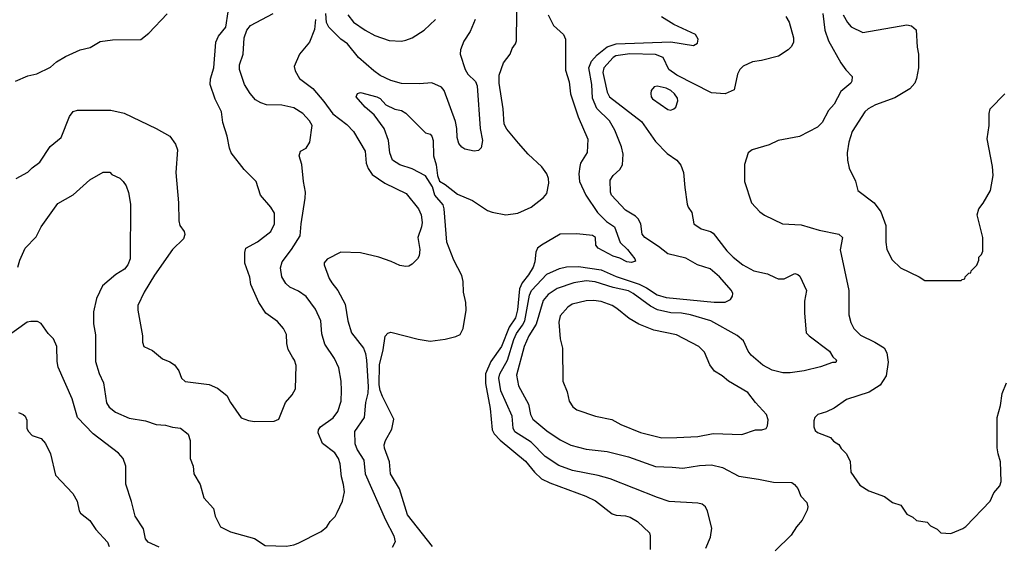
# Model space of a CAD drawing. Extents: x 997026 to 1115308, y 536381 to 619039.
# Tile 418 of 484: x 1073912 to 1080419, y 547715 to 551194. Entities that reach past the tile are written whole.
import ezdxf

# ---------------------------------------------------------------- set-up
doc = ezdxf.new("R2010")
doc.units = 0

msp = doc.modelspace()

# ---------------------------------------------------------------- linework, layer by layer
at = {"layer": '0CON20XD'}
for points in [[(1076640.6, 547715), (1076475, 547922.5), (1076422.5, 548095), (1076363.3, 548195), (1076356.9, 548273.1), (1076322.8, 548362.8), (1076320, 548385), (1076328.9, 548415), (1076371.4, 548488.6), (1076385.5, 548555), (1076309.4, 548705), (1076294.2, 548745), (1076288.7, 548781.3), (1076290.9, 548915), (1076315, 549013.3), (1076326.7, 549103.3), (1076345, 549124.2), (1076365, 549130), (1076545, 549083.5), (1076625, 549070.5), (1076725, 549083.8), (1076795, 549100.4), (1076824.3, 549115), (1076843.6, 549155), (1076862.2, 549275), (1076860.6, 549325), (1076845.3, 549395), (1076843.9, 549463.9), (1076834.7, 549504.7), (1076782.1, 549605), (1076735.3, 549725.3), (1076718.6, 549945), (1076711.2, 549971.2), (1076656.2, 550035), (1076640, 550090), (1076595, 550163.3), (1076505, 550208), (1076425, 550236), (1076375.9, 550265.9), (1076358.9, 550315), (1076348.6, 550395), (1076322, 550475), (1076255, 550566.2), (1076195, 550616.7), (1076136.7, 550685), (1076144.1, 550705.9), (1076165, 550713.3), (1076272.5, 550685), (1076295, 550673.8), (1076332.3, 550632.3), (1076392.3, 550602.3), (1076435, 550593.3), (1076465, 550576.7), (1076595, 550447.5), (1076625, 550436.7), (1076636, 550425), (1076645.6, 550395), (1076646.9, 550295), (1076664.4, 550235), (1076673.9, 550163.9), (1076687, 550127), (1076725, 550106.2), (1076805, 550040.8), (1076905, 549998.9), (1077005, 549933.1), (1077035, 549921.5), (1077125, 549904.6), (1077203.8, 549915), (1077293.1, 549955), (1077375, 550018.5), (1077395.9, 550045), (1077409.1, 550115), (1077407.3, 550145), (1077396.2, 550175), (1077362.1, 550222.1), (1077273.1, 550305), (1077208.1, 550378.1), (1077130.8, 550470.8), (1077114.6, 550504.6), (1077108.5, 550605), (1077081.1, 550775), (1077081.7, 550828.3), (1077110.5, 550909.5), (1077153.3, 550965), (1077166.4, 551003.6), (1077190, 551035), (1077196.7, 551055), (1077200, 551425)], [(1073885, 550788), (1073965, 550822), (1074025, 550835.8), (1074115, 550880.8), (1074155, 550916), (1074215, 550950.8), (1074312.5, 550995), (1074379.1, 551010.9), (1074445, 551049.2), (1074525, 551060), (1074713.3, 551063.3), (1074766.2, 551105), (1074886.8, 551233.2)], [(1073890, 550145), (1073965, 550186.2), (1073994.3, 550215.7), (1074045, 550253.3), (1074114.7, 550355.3), (1074186, 550415), (1074242, 550555), (1074265, 550586.7), (1074293.9, 550596.1), (1074515, 550596.2), (1074603.6, 550576.4), (1074814.2, 550474.2), (1074905, 550423.8), (1074941.3, 550371.3), (1074955.7, 550335), (1074943.8, 550185), (1074960.8, 549985), (1074963.8, 549865), (1074970, 549835), (1075000, 549795), (1075003.3, 549775), (1074994.1, 549745.9), (1074921.2, 549675), (1074802.9, 549507.1), (1074735.5, 549395), (1074693.3, 549305), (1074692.5, 549275), (1074723.9, 549106.1), (1074723.9, 549063.9), (1074733.3, 549035), (1074789.2, 549009.2), (1074855, 548953.8), (1074905, 548933.8), (1074935, 548913.8), (1074964, 548875), (1074982.5, 548825), (1075005, 548804), (1075164.4, 548784.4), (1075220.6, 548760.6), (1075281.7, 548711.7), (1075305.7, 548665), (1075375, 548563.8), (1075425, 548546.2), (1075465, 548540), (1075595, 548542), (1075623.9, 548556.1), (1075668.8, 548665), (1075714.1, 548715.9), (1075736.1, 548756.1), (1075738.8, 548908.8), (1075728, 548945), (1075715, 548963.8), (1075687.1, 549015), (1075677.5, 549055), (1075675.7, 549115), (1075655, 549153.8), (1075615, 549200), (1075539.2, 549255), (1075492.9, 549325), (1075440, 549445), (1075432.7, 549492.7), (1075400, 549585), (1075400, 549655), (1075407.5, 549685), (1075485, 549726.7), (1075572, 549795), (1075597.1, 549845), (1075595.8, 549915), (1075572.9, 549955), (1075504.7, 550034.7), (1075475, 550126), (1075394.7, 550204.7), (1075310.6, 550315), (1075298.1, 550345), (1075282.9, 550425), (1075255.9, 550514.1), (1075245.6, 550585), (1075205, 550668.8), (1075170, 550765), (1075173, 550803), (1075196.2, 550875), (1075208.5, 551045), (1075227.1, 551085), (1075274.6, 551145), (1075290.3, 551245)], [(1073900.7, 549559.3), (1073912.5, 549605), (1073948.2, 549685), (1074020.6, 549759.4), (1074054.7, 549825.3), (1074165, 549980), (1074265, 550036), (1074375, 550136.7), (1074463, 550187), (1074507, 550187), (1074521.7, 550171.7), (1074575, 550146.7), (1074596.7, 550125), (1074615.9, 550095.9), (1074631.7, 550051.7), (1074643.8, 549975), (1074643.3, 549615), (1074626.2, 549575), (1074605, 549546.2), (1074548.3, 549511.7), (1074458.8, 549435), (1074418.8, 549351.2), (1074400, 549265), (1074401.1, 549185), (1074413, 549113), (1074413.1, 548935), (1074436.6, 548856.6), (1074466.9, 548795), (1074485, 548663.8), (1074503.1, 548635), (1074545, 548602.2), (1074635, 548562.7), (1074744.3, 548544.3), (1074815, 548520), (1074875, 548516.2), (1074922.3, 548502.3), (1074975, 548496.2), (1075026.7, 548455), (1075040, 548415), (1075040, 548295), (1075058.8, 548245), (1075064, 548195), (1075104.4, 548124.4), (1075130, 548035), (1075193.3, 547965), (1075204, 547915), (1075240, 547845), (1075305, 547811.2), (1075465, 547766), (1075535, 547721.2), (1075675, 547716.2), (1075725, 547724), (1075753.1, 547736.9), (1075905, 547812), (1075941.2, 547845), (1075965, 547880), (1075997.3, 547912.7), (1076011.2, 547938.8), (1076045, 548012.5), (1076057.8, 548075), (1076053.1, 548123.1), (1076038, 548175), (1076029.9, 548259.9), (1076019.6, 548295), (1075995, 548332.2), (1075914.3, 548395), (1075884.4, 548465), (1075886.7, 548485), (1075901.1, 548505), (1075985, 548563.3), (1076014.3, 548605), (1076037.1, 548675), (1076040, 548745), (1076036.7, 548805), (1076021.4, 548895), (1075991.9, 548955), (1075929.8, 549049.8), (1075908.7, 549118.7), (1075901.9, 549205), (1075868, 549282), (1075805, 549364.4), (1075755, 549399.5), (1075697.7, 549427.7), (1075670.5, 549450.5), (1075645.5, 549495), (1075635.4, 549555), (1075646.1, 549595), (1075709.2, 549675), (1075765.5, 549765), (1075771.5, 549845), (1075800, 550015), (1075800.8, 550055), (1075787.5, 550125), (1075777.7, 550237.7), (1075760, 550295), (1075767.5, 550325), (1075805, 550346.2), (1075830.8, 550385), (1075844.3, 550495), (1075828.6, 550525), (1075784, 550575), (1075725, 550612.5), (1075645, 550628.5), (1075542.4, 550632.4), (1075505, 550644.2), (1075471.2, 550665), (1075435, 550706.2), (1075398.6, 550765), (1075365.6, 550865), (1075365.6, 550895), (1075388.9, 550965), (1075396.6, 551073.4), (1075414.5, 551125.5), (1075438, 551155), (1075588, 551235)], [(1076923.5, 551195), (1076888.6, 551115), (1076847, 551053), (1076825.7, 550995), (1076822.5, 550965), (1076856.7, 550865), (1076875, 550834.3), (1076924.5, 550785), (1076935, 550756.7), (1076954.6, 550475), (1076970, 550395), (1076961.7, 550348.3), (1076945, 550328.8), (1076915, 550326), (1076855, 550337.5), (1076835, 550350.8), (1076815, 550376), (1076802.9, 550415), (1076802.1, 550475), (1076792.4, 550522.4), (1076717.5, 550725), (1076699.1, 550749.1), (1076635, 550777.5), (1076555, 550770.9), (1076435, 550771.8), (1076365, 550791.5), (1076295, 550826.1), (1076251.8, 550855), (1076150.9, 550945), (1076078.9, 551035), (1076035, 551065.5), (1075954.4, 551144.4), (1075940, 551175), (1075936, 551235)], [(1076080, 551225), (1076117.6, 551177.6), (1076195, 551124.4), (1076259.7, 551089.7), (1076355, 551055.7), (1076435, 551052.9), (1076465, 551057.5), (1076505.5, 551074.5), (1076584.5, 551125.5), (1076660, 551195)], [(1077405.9, 551225.9), (1077441.2, 551155), (1077506.7, 551095), (1077520, 551065), (1077520.3, 550860.3), (1077544.3, 550784.3), (1077553.5, 550705), (1077602.7, 550552.7), (1077667.8, 550405), (1077662.4, 550317.6), (1077618.6, 550245), (1077613.1, 550225)], [(1079219.7, 551235), (1079233.2, 551125), (1079257.9, 551055), (1079339.3, 550909.3), (1079372.1, 550862.1), (1079415, 550817.5), (1079412.3, 550787.7), (1079405, 550773.8), (1079339.7, 550720.3), (1079295, 550636.7), (1079258, 550595), (1079216.2, 550515), (1079185, 550484.2), (1079065, 550421.4), (1078925, 550395.7), (1078865, 550367.1), (1078752.5, 550335), (1078726.7, 550315), (1078702.3, 550237.7), (1078702, 550125), (1078748.8, 549985), (1078803.3, 549925), (1078835, 549902), (1078953.6, 549846.4), (1079077.9, 549837.9), (1079195, 549804), (1079325, 549776), (1079350, 549755), (1079334.3, 549674.3), (1079391.8, 549405), (1079392.2, 549245), (1079404.5, 549194.5), (1079425.8, 549155), (1079469.5, 549109.5), (1079563.8, 549063.8), (1079625.5, 549025.5), (1079642.6, 548992.6), (1079651.9, 548931.9), (1079639.6, 548840.4), (1079599.6, 548780.4), (1079526.6, 548733.4), (1079376, 548685), (1079295, 548628), (1079245, 548603.3), (1079187.5, 548585), (1079167.5, 548565), (1079160, 548545), (1079160, 548505), (1079169.3, 548479.3), (1079185, 548466.7), (1079270, 548435), (1079290.7, 548410.7), (1079325, 548386.7), (1079340.9, 548360.9), (1079375.6, 548325.6), (1079400, 548275), (1079405.8, 548205), (1079465, 548120), (1079525, 548081.4), (1079627.5, 548045), (1079680, 548005), (1079735, 547987.5), (1079775, 547927.5), (1079815, 547907.5), (1079840, 547885), (1079910, 547875), (1079930.7, 547850.7), (1079975, 547827.5), (1080000, 547805), (1080065, 547800), (1080145, 547833.8), (1080165, 547846.7), (1080325, 548013.3), (1080350.8, 548069.2), (1080390, 548115), (1080397.7, 548142.3), (1080393.9, 548273.9), (1080378, 548325), (1080373.1, 548365), (1080373, 548567), (1080393.8, 548645), (1080406.2, 548725), (1080433.9, 548796.1)], [(1079355.4, 551225.4), (1079383.3, 551175), (1079407.4, 551147.4), (1079485, 551109.4), (1079775, 551158.8), (1079805, 551153.3), (1079836.1, 551126.1), (1079843, 551013), (1079852.9, 550965), (1079852.9, 550875), (1079840, 550805), (1079828, 550775), (1079795, 550736), (1079695, 550676.9), (1079567.7, 550632.3), (1079519.2, 550605), (1079497.1, 550585), (1079414.6, 550455.4), (1079391.4, 550385), (1079382, 550315), (1079384.2, 550265), (1079395, 550212.5), (1079435, 550127.5), (1079451.2, 550065), (1079560, 549985), (1079604.3, 549924.3), (1079637.5, 549835), (1079637.5, 549725), (1079644, 549675), (1079677.7, 549607.7), (1079733.3, 549555), (1079855.9, 549495.9), (1079895, 549470), (1080135, 549470), (1080141.7, 549478.3), (1080158.3, 549481.7), (1080160, 549495), (1080185, 549520), (1080198.3, 549521.7), (1080200, 549535), (1080237, 549573), (1080250, 549605), (1080250, 549625), (1080268.3, 549641.7), (1080277.5, 549665), (1080278, 549755), (1080240, 549905), (1080252, 549945), (1080278.7, 549981.3), (1080327.1, 550065), (1080345.6, 550165), (1080342.2, 550225), (1080307, 550407), (1080320, 550495), (1080320, 550575), (1080326.7, 550605), (1080423.3, 550705)], [(1075868, 551195), (1075861.2, 551128.8), (1075826.9, 551045), (1075762.5, 550965), (1075726, 550885), (1075732, 550855), (1075761.2, 550805), (1075849.1, 550739.1), (1075923.4, 550653.4), (1075981.5, 550571.5), (1076075, 550502.5), (1076118.2, 550455), (1076195, 550326.2), (1076201.1, 550245), (1076215, 550210), (1076242.3, 550172.3), (1076325, 550114.5), (1076465.6, 550045), (1076548.2, 549945), (1076564.6, 549905), (1076571.1, 549855), (1076567.1, 549825), (1076542.5, 549755), (1076555.7, 549675), (1076552.5, 549635), (1076541.2, 549615), (1076505, 549578.8), (1076485, 549566), (1076465, 549562.5), (1076425, 549569.2), (1076367.6, 549597.6), (1076285, 549625.7), (1076165, 549652.9), (1076035, 549658.8), (1075945, 549611.2), (1075925, 549587.5), (1075923.8, 549575), (1075957.8, 549485), (1075974.4, 549455), (1076015.6, 549405), (1076064.3, 549315.7), (1076080, 549205), (1076104.6, 549125), (1076183.6, 549023.6), (1076198.1, 548988.1), (1076204.3, 548944.3), (1076215, 548770), (1076212.2, 548727.8), (1076197.3, 548665), (1076188.2, 548565), (1076125.4, 548474.6), (1076128.2, 548395), (1076142.3, 548352.3), (1076186.8, 548285), (1076196.1, 548195), (1076330.4, 547890.4), (1076385.6, 547785), (1076393.1, 547745), (1076373.7, 547706.3)], [(1078127.3, 548037.3), (1077815, 548161.5), (1077735, 548183.9), (1077565, 548216.2), (1077475, 548250), (1077385, 548307.9), (1077292.1, 548402.1), (1077185, 548472.5), (1077173.6, 548495), (1077167.5, 548575), (1077092.1, 548742.1), (1077079.8, 548825), (1077085.7, 548855), (1077135.6, 548944.4), (1077178.9, 549081.1), (1077195, 549122), (1077235.1, 549174.9), (1077250.2, 549205), (1077281.7, 549375), (1077294.8, 549405), (1077395, 549513.9), (1077480.6, 549549.4), (1077525, 549561.2), (1077605, 549564.2), (1077755, 549541), (1077855, 549497.4), (1078007.3, 549447.3), (1078055, 549422.9), (1078125, 549375.3), (1078185, 549358.9), (1078502.8, 549327.2), (1078575, 549327.1), (1078610, 549345), (1078622.7, 549367.3), (1078624.3, 549385), (1078615.7, 549405), (1078537.1, 549495), (1078475, 549547.5), (1078390.8, 549575), (1078315, 549617.7), (1078195, 549646.7), (1078135, 549695.5), (1078043.3, 549755), (1078027, 549777), (1078016.5, 549845), (1077998.7, 549878.7), (1077981.9, 549895), (1077915, 549935.4), (1077824.5, 550035), (1077817.1, 550055), (1077815.5, 550134.5), (1077834.3, 550165), (1077879.2, 550205), (1077895.8, 550235), (1077900.5, 550305), (1077889.1, 550355), (1077846.2, 550465), (1077810.4, 550525), (1077726.2, 550606.2), (1077698, 550675), (1077694.3, 550765), (1077673.4, 550875), (1077690.5, 550919.5), (1077727.7, 550962.3), (1077795.4, 551014.6), (1077855, 551035.2), (1078215, 551046.9), (1078365, 551023.8), (1078390.7, 551039.3), (1078396.1, 551066.1), (1078377.5, 551095), (1078235, 551162.5), (1078153.3, 551213.3)], [(1078976, 551215), (1078997.4, 551177.4), (1079027.1, 551075), (1079026, 551045), (1079013.6, 551016.4), (1078992, 550995), (1078926.2, 550953.8), (1078815, 550923.5), (1078755, 550915.5), (1078693.9, 550886.1), (1078671.4, 550865), (1078655.8, 550835), (1078635, 550730), (1078575, 550703.8), (1078485, 550711.5), (1078255, 550827.5), (1078202.8, 550865), (1078164.3, 550944.3), (1078115, 550963), (1077945, 550968.7), (1077852.9, 550955), (1077835, 550944.6), (1077772, 550875), (1077766, 550845), (1077775.7, 550805.7), (1077795.9, 550715.9), (1077810.9, 550685), (1078021.2, 550521.2), (1078115, 550390), (1078190.3, 550310.3), (1078255.8, 550265.8), (1078282.3, 550232.3), (1078300, 550185), (1078307.1, 550085), (1078323.8, 549975), (1078330, 549955), (1078355, 549920), (1078366.7, 549845), (1078415, 549812), (1078477.5, 549795), (1078495, 549784.2), (1078585, 549667.5), (1078627.5, 549625), (1078691.2, 549575), (1078765, 549534.3), (1078855.5, 549515.5), (1078905, 549490.6)], [(1078215, 550597.1), (1078235, 550604), (1078248.8, 550615), (1078262.7, 550657.3), (1078260.6, 550675), (1078239.4, 550705), (1078215, 550726.5), (1078185, 550741.1), (1078126.1, 550753.9), (1078105, 550750), (1078086, 550725), (1078083, 550707), (1078085.7, 550685), (1078095, 550671.4), (1078195, 550600), (1078215, 550597.1)], [(1077613.1, 550225), (1077608.2, 550175), (1077611.8, 550125), (1077654, 550034), (1077731.2, 549921.2), (1077790.4, 549860.4), (1077842.9, 549825), (1077881.3, 549721.3), (1077930, 549675), (1077976.7, 549615), (1077981.7, 549598.3), (1077955, 549590), (1077925, 549594.3), (1077879.4, 549619.4), (1077835, 549631.9), (1077735, 549684), (1077720, 549705), (1077716.7, 549755), (1077697.5, 549767.5), (1077595, 549778.9), (1077485, 549777.5), (1077360.4, 549705), (1077335, 549684.5), (1077322.7, 549657.3), (1077316.6, 549595), (1077305, 549560), (1077275, 549508.1), (1077234.1, 549455.9), (1077216.5, 549415), (1077202.8, 549277.2), (1077188.8, 549225), (1077146.4, 549163.6), (1077096.7, 549035), (1077025.3, 548935), (1076991.6, 548855), (1076991.7, 548791.7), (1077021.8, 548625), (1077034.5, 548485), (1077048.3, 548458.3), (1077087.4, 548417.4), (1077255, 548277.8), (1077315, 548205.6), (1077361.7, 548161.7), (1077415, 548133.6), (1077654.2, 548045.8), (1077718, 548015), (1077828.8, 547928.8), (1077855, 547920), (1077915, 547917.5), (1077946.8, 547906.8), (1077995, 547878.8), (1078073.6, 547803.6), (1078080, 547785), (1078080, 547695)], [(1078905, 549490.6), (1078925, 549481.9), (1078965, 549482.9), (1079035, 549516.2), (1079055, 549511.2), (1079068.8, 549498.8), (1079111.2, 549405), (1079100, 549335), (1079100, 549255), (1079110.8, 549125), (1079128.8, 549105), (1079263.3, 549005), (1079287, 548967), (1079310, 548945), (1079305, 548930), (1079285, 548930), (1079205, 548900), (1079096.4, 548873.6), (1079005, 548860.5), (1078955, 548861.5), (1078885, 548879.5), (1078822.6, 548912.6), (1078747.2, 548977.2), (1078726.2, 549005), (1078695, 549073.1), (1078655, 549108.5), (1078479.2, 549205), (1078345, 549244.1), (1078285, 549255.8), (1078215, 549258.4), (1078127.7, 549277.7), (1078081.4, 549301.4), (1077966.9, 549385), (1077935, 549402), (1077835, 549425.2), (1077715, 549462.9), (1077655, 549467.9), (1077575, 549455.9), (1077465, 549417.2), (1077405, 549379.6), (1077371.1, 549338.9), (1077326.6, 549183.4), (1077277.3, 549105), (1077245.3, 549035), (1077196.4, 548845), (1077207.9, 548775), (1077275.5, 548655), (1077288.5, 548585), (1077304.1, 548554.1), (1077395, 548477.5), (1077485, 548419.5), (1077555, 548383.5), (1077655, 548357.3), (1077795, 548340.5), (1077935, 548306.5), (1078115, 548241.5), (1078225, 548239.1), (1078295, 548230.5), (1078405, 548250), (1078485, 548252.9), (1078556.6, 548236.6), (1078665, 548178.6), (1078795, 548158.6), (1078895, 548140), (1079015.9, 548135.9), (1079033.9, 548123.9), (1079055, 548097.5), (1079075, 548047.5), (1079113.6, 548003.6), (1079120, 547975), (1079116.7, 547955), (1079082.7, 547887.3), (1079046.7, 547845), (1079011.7, 547788.3), (1078906, 547685)], [(1078155, 548432.5), (1078255, 548433.5), (1078395, 548440.6), (1078495, 548460.5), (1078685, 548454.3), (1078775, 548483.8), (1078816.1, 548483.9), (1078845, 548493.3), (1078855, 548510), (1078858.3, 548551.7), (1078848.8, 548585), (1078774.2, 548664.2), (1078725, 548732), (1078596.2, 548805), (1078555, 548842), (1078505, 548871.2), (1078473.7, 548913.7), (1078438.7, 548998.7), (1078401.2, 549035), (1078252, 549112), (1078103.8, 549143.8), (1078005, 549183.3), (1077939.6, 549219.6), (1077858.6, 549285), (1077828, 549305), (1077755, 549333.1), (1077705, 549339.6), (1077655, 549336.9), (1077562.5, 549315), (1077535.7, 549295), (1077485, 549238), (1077475.5, 549195), (1077484.2, 549085), (1077500, 549025), (1077502, 548805), (1077530.8, 548735), (1077543.8, 548673.8), (1077566.8, 548636.8), (1077595, 548617.1), (1077717.5, 548575), (1077825, 548552.9), (1077885, 548519.4), (1078015, 548466.7), (1078155, 548432.5)], [(1074835, 547708.6), (1074762.2, 547742.2), (1074744, 547765), (1074729.7, 547829.7), (1074674.5, 547915), (1074651.9, 548011.9), (1074614.4, 548125), (1074612.9, 548245), (1074595.8, 548295), (1074565, 548330.8), (1074397.6, 548457.6), (1074293.3, 548565), (1074259.9, 548689.9), (1074167.6, 548897.6), (1074160, 548935), (1074157.1, 549035), (1074135.6, 549085.6), (1074100.9, 549120.9), (1074055, 549187.5), (1074029.3, 549199.3), (1073985, 549200), (1073962.5, 549195), (1073806.2, 549083.8)], [(1073905, 548600), (1073935, 548586.7), (1073947.5, 548575), (1073959.3, 548549.3), (1073960, 548495), (1073967.5, 548475), (1073995, 548447.5), (1074055, 548426.7), (1074083.3, 548395), (1074116.7, 548325), (1074148.8, 548185), (1074263.8, 548065), (1074292.9, 548012.9), (1074305, 547950), (1074313.3, 547935), (1074375, 547886), (1074415, 547825.8), (1074492, 547742), (1074504.4, 547714.4)], [(1078446.8, 547703.2), (1078478.1, 547775), (1078486, 547835), (1078458, 547948), (1078445.5, 547975.5), (1078422.6, 547992.6), (1078395, 548000.5), (1078205, 548011.2), (1078127.3, 548037.3)]]:
    msp.add_lwpolyline(points, dxfattribs=at)

doc.saveas('drawing.dxf')
